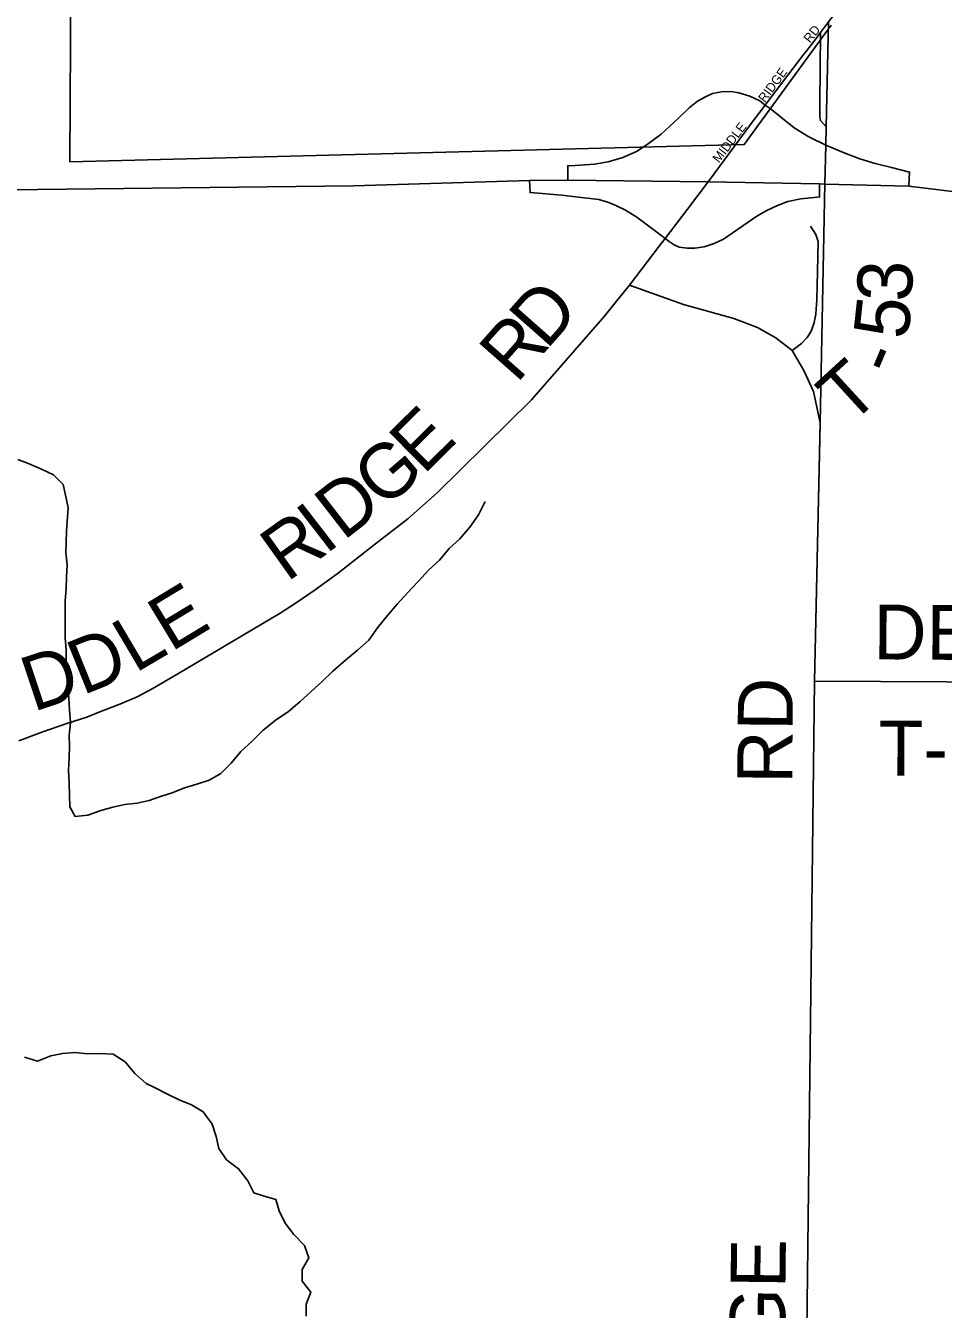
# Model space of a CAD drawing. Extents: x 1857828 to 2277390, y 930619 to 1324581.
# Drawn here: x 2056259 to 2061275, y 1236718 to 1243739 of the extents above; entities that cross this region are included whole.
import ezdxf

# ---------------------------------------------------------------- set-up
doc = ezdxf.new("R2010")
doc.units = 0
for name, color, linetype in [('GM_X_City_Street', 7, 'Continuous'), ('GM_X_City_Street_Text', 7, 'Continuous'), ('GM_X_Corporation', 7, 'Continuous'), ('GM_X_County_Road', 7, 'Continuous'), ('GM_X_County_Road_Text', 7, 'Continuous'), ('GM_X_Interchange_Ramps', 7, 'Continuous'), ('GM_X_Minor_River', 7, 'Continuous'), ('GM_X_State_Route', 7, 'Continuous'), ('GM_X_Township', 7, 'Continuous'), ('GM_X_Township_Road', 7, 'Continuous'), ('GM_X_Township_Road_Text', 7, 'Continuous')]:
    doc.layers.add(name, color=color, linetype=linetype)

msp = doc.modelspace()

# ---------------------------------------------------------------- linework, layer by layer
at = {"layer": 'GM_X_City_Street'}
for points in [[(2060333.2, 1243346), (2060513.2, 1243583.1), (2060523.5, 1243596.3), (2060585.5, 1243675.4), (2060604.6, 1243701.6), (2060615.6, 1243716.8)], [(2060051.8, 1242968.5), (2060215.9, 1243191.8), (2060219.3, 1243196.3), (2060301.9, 1243304.7), (2060333.2, 1243346)]]:
    msp.add_lwpolyline(points, dxfattribs=at)
at = {"layer": 'GM_X_Corporation'}
msp.add_lwpolyline([(2060663.1, 1243741.8), (2060187.3, 1243088), (2056500.8, 1242993.4), (2056510.7, 1244947.1)], dxfattribs=at)
at = {"layer": 'GM_X_County_Road'}
for points in [[(2060615.6, 1243716.8), (2060647.3, 1243760.2), (2060758.2, 1243904.1), (2060816.5, 1243984.4), (2060856.1, 1244041.1), (2060862.7, 1244050.6), (2060894.9, 1244100.8), (2060919, 1244136.2)], [(2059989.7, 1242884.1), (2060051.8, 1242968.5)], [(2059722.2, 1242532.4), (2059754.5, 1242574.9), (2059876.5, 1242735.3), (2059933.1, 1242809.7), (2059989.7, 1242884.1)], [(2059560.5, 1242320), (2059722.2, 1242532.4)], [(2056220.9, 1239827.7), (2056347.4, 1239875.7), (2056483.9, 1239921.7), (2056592.4, 1239957.7), (2056664.7, 1239985.7), (2056783.2, 1240031.6), (2056867.6, 1240067.7), (2056949.9, 1240111.7), (2057090.5, 1240193.8), (2057650.8, 1240526.3), (2057737.2, 1240582.4), (2057841.7, 1240652.6), (2057968.2, 1240746.8), (2058163, 1240899.1), (2058347.8, 1241041.4), (2058508.5, 1241183.8), (2059024.7, 1241693.2), (2059422.7, 1242149.3), (2059480.7, 1242222.7), (2059560.5, 1242320)], [(2060601.4, 1241561.8), (2060601.5, 1241567.4), (2060566.3, 1241738.2), (2060513.7, 1241853.3), (2060448.6, 1241961.8), (2060359.7, 1242031.9), (2060258.9, 1242088.7), (2060130.7, 1242137), (2059855.2, 1242213.1), (2059560.5, 1242320)], [(2060572, 1240154.5), (2060601.4, 1241561.8)], [(2060461.3, 1232161.8), (2060494.4, 1234234.2), (2060504.4, 1234835.5), (2060505.8, 1234915.7), (2060515.9, 1235516.5), (2060572, 1240154.5)]]:
    msp.add_lwpolyline(points, dxfattribs=at)
at = {"layer": 'GM_X_Interchange_Ramps'}
for points in [[(2060301.9, 1243304.7), (2060272.9, 1243326.8), (2060217.2, 1243353.7), (2060158.4, 1243372.2), (2060114.8, 1243378.9), (2060062.8, 1243377.2), (2060014.1, 1243367.1), (2059975.5, 1243348.7), (2059931.9, 1243325.2), (2059886.5, 1243289.9), (2059827.8, 1243232.8), (2059733.8, 1243145.5), (2059656.6, 1243088.5), (2059597.8, 1243049.8), (2059524, 1243017.9), (2059443.5, 1242994.4), (2059367.9, 1242981), (2059262.2, 1242974.3), (2059222.5, 1242972.7), (2059223.3, 1242894)], [(2061086, 1242860.3), (2061090, 1242937.9), (2060992.6, 1242962.5), (2060902, 1242984.4), (2060819.7, 1243011.2), (2060732.5, 1243043.1), (2060633.2, 1243085.8), (2060539.4, 1243130.4), (2060460.5, 1243179.1), (2060328, 1243284.9), (2060301.9, 1243304.7)], [(2059013.3, 1242892.5), (2059016.5, 1242826.2), (2059190, 1242811.4), (2059312.5, 1242798), (2059391.4, 1242787.9), (2059441.8, 1242772.8), (2059485.4, 1242756), (2059537.4, 1242729.1), (2059599.6, 1242692.2), (2059730.5, 1242593.2), (2059754.5, 1242574.9)], [(2059754.5, 1242574.9), (2059777.2, 1242557.6), (2059803.3, 1242540.9), (2059831.1, 1242527.5), (2059875.5, 1242521.4), (2059916.7, 1242522.7), (2059968.8, 1242529.4), (2060022.5, 1242547.8), (2060072.8, 1242571.4), (2060255.8, 1242697.3), (2060311.2, 1242727.5), (2060368.3, 1242756), (2060425.3, 1242776.2), (2060495.8, 1242791.3), (2060588.1, 1242801.4), (2060599, 1242802), (2060599.4, 1242873.5)]]:
    msp.add_lwpolyline(points, dxfattribs=at)
at = {"layer": 'GM_X_Minor_River'}
for points in [[(2056215, 1241366.3), (2056277.5, 1241342.6), (2056348, 1241311), (2056410.5, 1241281.3), (2056463.1, 1241229.4), (2056475.7, 1241171.2), (2056490.3, 1241101), (2056484.9, 1241026.6), (2056481.3, 1240976.4), (2056479.9, 1240910.1), (2056478.3, 1240857.8), (2056484.9, 1240789.5), (2056481.5, 1240723.2), (2056480, 1240660.9), (2056474.6, 1240592.6), (2056475.2, 1240520.2), (2056473.9, 1240439.9), (2056474.3, 1240389.6), (2056480.8, 1240327.4), (2056479.3, 1240267.1), (2056481.9, 1240198.8), (2056486.5, 1240136.6), (2056495.2, 1240060.3), (2056497.7, 1239996), (2056504.3, 1239927.8), (2056496.9, 1239857.4), (2056497.4, 1239801.1), (2056495.9, 1239732.8), (2056492.5, 1239666.5), (2056497.1, 1239598.2), (2056497.7, 1239529.9), (2056500.2, 1239465.6), (2056528.8, 1239413.6), (2056599, 1239420.1), (2056669, 1239446.7), (2056735.1, 1239465.2), (2056801.2, 1239479.7), (2056867.4, 1239486.2), (2056933.6, 1239500.7), (2056995.6, 1239523.2), (2057059.7, 1239543.8), (2057127.7, 1239570.3), (2057193.8, 1239590.9), (2057261.9, 1239611.4), (2057325.8, 1239648), (2057381.5, 1239704.7), (2057435.2, 1239769.3), (2057498.9, 1239828), (2057554.6, 1239884.6), (2057622.4, 1239939.3)], [(2057622.4, 1239939.3), (2057696.3, 1239988.1), (2057758.1, 1240040.7), (2057819.8, 1240097.4), (2057877.6, 1240150), (2057937.3, 1240208.7), (2058007.1, 1240269.4), (2058072.9, 1240324.1), (2058134.6, 1240378.8), (2058182.2, 1240445.4), (2058235.9, 1240512.1), (2058289.5, 1240574.8), (2058347.2, 1240639.4), (2058404.9, 1240698.1), (2058462.6, 1240762.8), (2058520.4, 1240815.4), (2058574, 1240880.1), (2058631.8, 1240932.7), (2058687.5, 1240995.3), (2058735.1, 1241064), (2058770.6, 1241136.6)], [(2056252.9, 1238097.7), (2056323.4, 1238076.1), (2056395.4, 1238104.7), (2056459.5, 1238117.2), (2056527.7, 1238123.7), (2056598, 1238116.1), (2056666.3, 1238116.6), (2056736.6, 1238113.1), (2056803.2, 1238071.3), (2056855.9, 1238007.4), (2056916.6, 1237953.6), (2056967, 1237929.8), (2057033.6, 1237894.1), (2057098.1, 1237864.4), (2057164.5, 1237836.7), (2057229.1, 1237799), (2057277.9, 1237731), (2057300.5, 1237662.8), (2057315.1, 1237598.6), (2057355.8, 1237536.6), (2057422.5, 1237486.9), (2057473.2, 1237420.9), (2057505.9, 1237354.8), (2057556.2, 1237339.1), (2057626.7, 1237319.5), (2057645.3, 1237257.3), (2057678, 1237189.2), (2057724.7, 1237127.3), (2057783.4, 1237067.4), (2057806.1, 1236999.2), (2057770.5, 1236936.7), (2057771, 1236872.4), (2057817.7, 1236812.5), (2057792.2, 1236746), (2057792.7, 1236681.7)]]:
    msp.add_lwpolyline(points, dxfattribs=at)
at = {"layer": 'GM_X_State_Route'}
for points in [[(2052609.4, 1243295.2), (2052970.3, 1243150.3), (2053555.7, 1242943.9), (2053921.3, 1242876.9), (2054185.1, 1242856), (2054594.8, 1242823.5), (2058050.3, 1242862.3), (2059013.3, 1242892.5), (2059223.3, 1242894), (2059989.7, 1242884.1)], [(2059989.7, 1242884.1), (2060599.4, 1242873.5), (2060628, 1242872.7), (2061086, 1242860.3), (2061340.6, 1242829.8), (2061654.3, 1242778.7), (2061880.5, 1242721.8), (2062259.8, 1242608), (2062615.8, 1242465), (2063056.5, 1242219.9), (2063654.7, 1241811.3), (2064473.3, 1241230.4), (2064912.5, 1240969.7), (2064955, 1240944.5), (2064980.5, 1240929.3), (2065527.4, 1240593.7), (2065989.7, 1240345.1), (2066292.7, 1240230.4), (2066599.6, 1240147), (2067157.2, 1240049.5)]]:
    msp.add_lwpolyline(points, dxfattribs=at)
at = {"layer": 'GM_X_Township'}
for points in [[(2060647.3, 1243760.2), (2060635.3, 1243185.6), (2060633.2, 1243085.8), (2060628, 1242872.8), (2060601.5, 1241567.4), (2060572, 1240154.5), (2060515.9, 1235516.5), (2060505.8, 1234915.7), (2060504.5, 1234835.5), (2060494.4, 1234234.2), (2060444.9, 1231136.8), (2060426.6, 1229154.7), (2060377.1, 1225997), (2060338.9, 1222935.2), (2060354.3, 1221425.1), (2057571, 1221413), (2052543.2, 1221491.2), (2047128.9, 1221471.6), (2042622.9, 1221498), (2039743.8, 1221514.9), (2035913, 1221537.3)], [(2060338.9, 1222935.2), (2060377.1, 1225997), (2060426.6, 1229154.7), (2060444.9, 1231136.8), (2060494.4, 1234234.2), (2060504.5, 1234835.5), (2060505.8, 1234915.7), (2060515.9, 1235516.5), (2060572, 1240154.5), (2060601.5, 1241567.4), (2060628, 1242872.8), (2060633.2, 1243085.8), (2060635.3, 1243185.6), (2060647.3, 1243760.2)]]:
    msp.add_lwpolyline(points, dxfattribs=at)
at = {"layer": 'GM_X_Township_Road'}
for points in [[(2060635.2, 1243185.6), (2060603.6, 1243219.6), (2060600.7, 1243242.4), (2060600.7, 1243256.6), (2060599.5, 1243313.7), (2060604.6, 1243701.6)], [(2060578.7, 1242160.3), (2060579.2, 1242162.5), (2060583.2, 1242238.8), (2060587.3, 1242393.5), (2060591.3, 1242558.2), (2060579.2, 1242596.5), (2060549.1, 1242642.7)], [(2060448.6, 1241961.8), (2060500.8, 1241999.9), (2060531, 1242034), (2060553, 1242068.1), (2060569.1, 1242114.3), (2060571.3, 1242125), (2060578.7, 1242160.3)], [(2060572, 1240154.5), (2064900.7, 1240132.6)]]:
    msp.add_lwpolyline(points, dxfattribs=at)

# ---------------------------------------------------------------- texts
at = {"layer": 'GM_X_City_Street_Text'}
for s, rotation, p in [('RD', 51.34552, (2060546.2, 1243640.6)), ('RIDGE', 53.57267, (2060299.7, 1243314.8)), ('MIDDLE', 52.49459, (2060048.9, 1242984.8))]:
    msp.add_text(s, height=50, rotation=rotation, dxfattribs=at).set_placement(p)
at = {"layer": 'GM_X_County_Road_Text'}
for s, rotation, p in [('D', 48.55933, (2059105.4, 1241961.6)), ('R', 48.55412, (2058942.3, 1241776.9)), ('E', 44.73474, (2058433.5, 1241278.2)), ('G', 40.65662, (2058216.1, 1241090.4)), ('D', 37.83157, (2057995, 1240918.3)), ('I', 37.73495, (2057897.2, 1240842.5)), ('R', 35.51771, (2057686.4, 1240691.8)), ('E', 31.21321, (2057053, 1240310.7)), ('L', 30.55788, (2056856.6, 1240194.7)), ('D', 21.9622, (2056568.4, 1240074.6)), ('D', 18.39693, (2056299.1, 1239984.4)), ('RD', 89.50633, (2060448.8, 1239592.1)), ('RIDGE', 89.32634, (2060400.3, 1235830.5))]:
    msp.add_text(s, height=300, rotation=rotation, dxfattribs=at).set_placement(p)
at = {"layer": 'GM_X_Township_Road_Text'}
for s, rotation, p in [('3', 88.19795, (2061102.9, 1242226.7)), ('5', 83.75067, (2061081, 1242017.7)), ('T', 42.44147, (2060763.2, 1241546.9)), ('-', 67.22173, (2061009.7, 1241813.1)), ('DELLFIELD', 359.61739, (2060893.1, 1240273)), ('T-194', 359.71929, (2060920.6, 1239638))]:
    msp.add_text(s, height=300, rotation=rotation, dxfattribs=at).set_placement(p)

doc.saveas('drawing.dxf')
